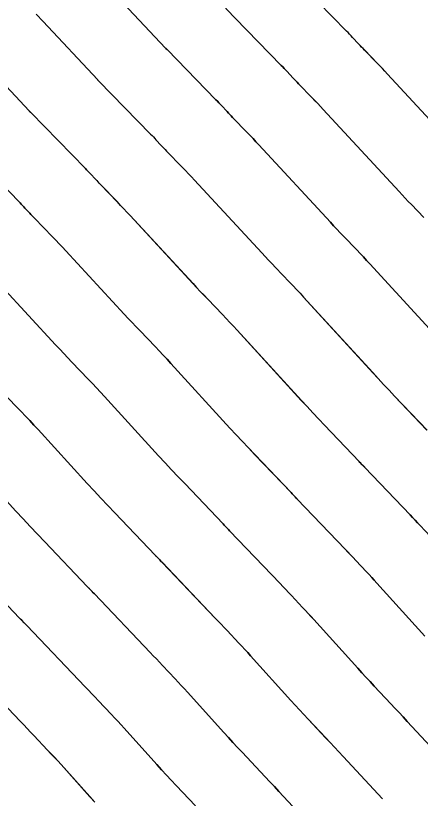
# Model space of a CAD drawing. Extents: x 954385 to 988206, y 1868364 to 1924553.
# Drawn here: x 955968.03 to 955985.12, y 1922937.41 to 1922970.46 of the extents above; entities that cross this region are included whole.
import ezdxf

# ---------------------------------------------------------------- set-up
doc = ezdxf.new("R2010")
doc.units = 0
for name, color, linetype in [('1', 7, 'Continuous'), ('Ex_Major Contours', 7, 'Continuous'), ('Ex_Minor Contours', 7, 'Continuous')]:
    doc.layers.add(name, color=color, linetype=linetype)

msp = doc.modelspace()

# ---------------------------------------------------------------- linework, layer by layer
at = {"layer": '1'}
for points in [[(955974.636, 1922973.195), (955977.246, 1922970.408), (955977.26, 1922970.394), (955977.303, 1922970.35), (955979.249, 1922968.356), (955979.311, 1922968.292), (955979.373, 1922968.228), (955979.434, 1922968.163), (955979.495, 1922968.098), (955979.738, 1922967.838), (955979.798, 1922967.773), (955979.86, 1922967.708), (955979.921, 1922967.644), (955979.983, 1922967.579), (955980.558, 1922966.985), (955980.674, 1922966.865), (955980.789, 1922966.743), (955980.904, 1922966.621), (955981.018, 1922966.499), (955984.223, 1922963.032), (955984.352, 1922962.892), (955984.482, 1922962.754), (955984.613, 1922962.615), (955984.745, 1922962.478), (955985.272, 1922961.93)], [(955971.912, 1922971.702), (955974.363, 1922969.084), (955974.378, 1922969.068), (955974.423, 1922969.022), (955976.491, 1922966.905), (955976.55, 1922966.843), (955976.609, 1922966.782), (955976.668, 1922966.72), (955976.726, 1922966.658), (955976.959, 1922966.408), (955977.017, 1922966.345), (955977.076, 1922966.283), (955977.134, 1922966.222), (955977.194, 1922966.16), (955977.813, 1922965.52), (955977.936, 1922965.393), (955978.058, 1922965.264), (955978.179, 1922965.135), (955978.3, 1922965.006), (955981.322, 1922961.736), (955981.459, 1922961.588), (955981.598, 1922961.441), (955981.737, 1922961.294), (955981.877, 1922961.148), (955982.438, 1922960.565), (955982.577, 1922960.419), (955982.716, 1922960.272), (955982.854, 1922960.124), (955982.991, 1922959.975), (955986.123, 1922956.552)], [(955987.123, 1922964.327), (955983.736, 1922967.992), (955983.629, 1922968.107), (955983.52, 1922968.223), (955983.412, 1922968.337), (955983.302, 1922968.451), (955982.772, 1922968.999), (955982.707, 1922969.065), (955982.643, 1922969.132), (955982.58, 1922969.2), (955982.516, 1922969.268), (955982.264, 1922969.539), (955982.201, 1922969.607), (955982.137, 1922969.674), (955982.073, 1922969.741), (955982.008, 1922969.808), (955980.182, 1922971.678)], [(955968.897, 1922970.517), (955969.187, 1922970.209), (955971.481, 1922967.759), (955971.491, 1922967.748), (955971.502, 1922967.738), (955971.544, 1922967.695), (955973.732, 1922965.453), (955973.789, 1922965.395), (955973.846, 1922965.336), (955973.902, 1922965.276), (955973.957, 1922965.217), (955974.18, 1922964.978), (955974.236, 1922964.918), (955974.292, 1922964.859), (955974.348, 1922964.8), (955974.405, 1922964.741), (955975.069, 1922964.055), (955975.198, 1922963.92), (955975.327, 1922963.785), (955975.454, 1922963.649), (955975.581, 1922963.513), (955978.421, 1922960.441), (955978.567, 1922960.284), (955978.713, 1922960.128), (955978.861, 1922959.972), (955979.009, 1922959.818), (955979.603, 1922959.2), (955979.751, 1922959.046), (955979.898, 1922958.89), (955980.044, 1922958.733), (955980.189, 1922958.576), (955983.11, 1922955.383), (955983.34, 1922955.134), (955983.571, 1922954.885), (955983.803, 1922954.638), (955984.036, 1922954.392), (955985.403, 1922952.959)], [(955985.538, 1922948.485), (955985.112, 1922948.935), (955985.006, 1922949.047), (955984.899, 1922949.16), (955984.792, 1922949.272), (955984.686, 1922949.384), (955982.779, 1922951.382), (955982.738, 1922951.425), (955982.697, 1922951.468), (955982.615, 1922951.553), (955982.574, 1922951.596), (955982.533, 1922951.639), (955981.081, 1922953.161), (955980.833, 1922953.423), (955980.586, 1922953.685), (955980.34, 1922953.949), (955980.096, 1922954.215), (955977.386, 1922957.176), (955977.233, 1922957.343), (955977.079, 1922957.508), (955976.924, 1922957.672), (955976.768, 1922957.836), (955976.141, 1922958.487), (955975.984, 1922958.651), (955975.829, 1922958.815), (955975.674, 1922958.98), (955975.52, 1922959.145), (955972.863, 1922962.02), (955972.73, 1922962.163), (955972.595, 1922962.306), (955972.46, 1922962.448), (955972.325, 1922962.589), (955971.615, 1922963.322), (955971.561, 1922963.378), (955971.508, 1922963.434), (955971.454, 1922963.491), (955971.401, 1922963.548), (955971.189, 1922963.776), (955971.135, 1922963.833), (955971.082, 1922963.889), (955971.028, 1922963.946), (955970.974, 1922964.002), (955968.664, 1922966.367), (955968.642, 1922966.389), (955968.615, 1922966.418), (955968.604, 1922966.429), (955968.598, 1922966.435), (955966.462, 1922968.716)], [(955985.309, 1922944.26), (955983.29, 1922946.498), (955983.179, 1922946.619), (955983.069, 1922946.74), (955982.957, 1922946.86), (955982.845, 1922946.979), (955982.394, 1922947.456), (955982.281, 1922947.575), (955982.168, 1922947.694), (955982.055, 1922947.812), (955981.942, 1922947.931), (955979.923, 1922950.047), (955979.88, 1922950.092), (955979.836, 1922950.137), (955979.749, 1922950.228), (955979.706, 1922950.273), (955979.663, 1922950.319), (955978.125, 1922951.93), (955977.862, 1922952.207), (955977.601, 1922952.486), (955977.341, 1922952.765), (955977.083, 1922953.046), (955974.584, 1922955.777), (955974.423, 1922955.952), (955974.261, 1922956.126), (955974.097, 1922956.299), (955973.933, 1922956.471), (955973.273, 1922957.157), (955973.108, 1922957.329), (955972.944, 1922957.502), (955972.781, 1922957.675), (955972.619, 1922957.85), (955970.145, 1922960.527), (955970.005, 1922960.677), (955969.864, 1922960.827), (955969.723, 1922960.976), (955969.58, 1922961.124), (955968.826, 1922961.903), (955968.775, 1922961.956), (955968.724, 1922962.01), (955968.673, 1922962.064), (955968.622, 1922962.118), (955968.42, 1922962.335), (955968.369, 1922962.389), (955968.318, 1922962.443), (955968.267, 1922962.497), (955968.215, 1922962.55), (955965.785, 1922965.039)], [(955986.148, 1922938.974), (955984.573, 1922940.662), (955984.399, 1922940.849), (955984.224, 1922941.036), (955984.049, 1922941.222), (955983.874, 1922941.408), (955983.174, 1922942.153), (955982.999, 1922942.34), (955982.825, 1922942.527), (955982.653, 1922942.716), (955982.481, 1922942.905), (955980.621, 1922944.965), (955980.505, 1922945.093), (955980.388, 1922945.221), (955980.27, 1922945.348), (955980.151, 1922945.474), (955979.675, 1922945.976), (955979.556, 1922946.102), (955979.437, 1922946.228), (955979.318, 1922946.353), (955979.198, 1922946.478), (955977.067, 1922948.711), (955977.022, 1922948.759), (955976.976, 1922948.807), (955976.884, 1922948.903), (955976.838, 1922948.951), (955976.792, 1922948.998), (955975.17, 1922950.7), (955974.892, 1922950.992), (955974.616, 1922951.286), (955974.342, 1922951.581), (955974.069, 1922951.878), (955971.782, 1922954.377), (955971.613, 1922954.561), (955971.442, 1922954.744), (955971.27, 1922954.926), (955971.098, 1922955.106), (955970.404, 1922955.827), (955970.232, 1922956.008), (955970.06, 1922956.189), (955969.889, 1922956.371), (955969.718, 1922956.554), (955967.426, 1922959.034)], [(955983.526, 1922937.397), (955981.862, 1922939.18), (955981.678, 1922939.378), (955981.494, 1922939.575), (955981.309, 1922939.772), (955981.124, 1922939.969), (955980.384, 1922940.755), (955980.2, 1922940.952), (955980.016, 1922941.15), (955979.834, 1922941.349), (955979.652, 1922941.549), (955977.952, 1922943.433), (955977.83, 1922943.568), (955977.707, 1922943.702), (955977.583, 1922943.835), (955977.458, 1922943.968), (955976.957, 1922944.497), (955976.832, 1922944.63), (955976.706, 1922944.762), (955976.581, 1922944.894), (955976.455, 1922945.026), (955974.212, 1922947.376), (955974.164, 1922947.427), (955974.115, 1922947.477), (955974.019, 1922947.578), (955973.995, 1922947.603), (955973.97, 1922947.628), (955973.946, 1922947.653), (955973.922, 1922947.678), (955972.214, 1922949.469), (955971.922, 1922949.777), (955971.632, 1922950.086), (955971.343, 1922950.397), (955971.056, 1922950.709), (955968.98, 1922952.978), (955968.802, 1922953.171), (955968.624, 1922953.362), (955968.444, 1922953.552), (955968.263, 1922953.742), (955967.536, 1922954.497)], [(955966.177, 1922951.578), (955968.042, 1922949.54), (955968.344, 1922949.213), (955968.647, 1922948.886), (955968.952, 1922948.562), (955969.258, 1922948.239), (955971.052, 1922946.358), (955971.077, 1922946.332), (955971.103, 1922946.305), (955971.128, 1922946.279), (955971.153, 1922946.252), (955971.255, 1922946.147), (955971.28, 1922946.12), (955971.305, 1922946.094), (955971.331, 1922946.067), (955971.356, 1922946.041), (955973.711, 1922943.573), (955973.843, 1922943.434), (955973.975, 1922943.296), (955974.107, 1922943.157), (955974.238, 1922943.018), (955974.764, 1922942.462), (955974.895, 1922942.323), (955975.026, 1922942.183), (955975.155, 1922942.042), (955975.284, 1922941.901), (955976.824, 1922940.194), (955977.015, 1922939.983), (955977.207, 1922939.774), (955977.401, 1922939.565), (955977.595, 1922939.357), (955978.374, 1922938.529), (955978.569, 1922938.322), (955978.764, 1922938.114), (955978.958, 1922937.907), (955979.152, 1922937.699), (955980.904, 1922935.82)], [(955966.303, 1922947.008), (955968.182, 1922945.038), (955968.208, 1922945.01), (955968.235, 1922944.983), (955968.261, 1922944.955), (955968.288, 1922944.927), (955968.394, 1922944.817), (955968.421, 1922944.789), (955968.447, 1922944.761), (955968.474, 1922944.733), (955968.5, 1922944.706), (955970.968, 1922942.12), (955971.106, 1922941.975), (955971.244, 1922941.83), (955971.382, 1922941.684), (955971.52, 1922941.539), (955972.071, 1922940.957), (955972.208, 1922940.811), (955972.345, 1922940.664), (955972.48, 1922940.517), (955972.615, 1922940.368), (955973.996, 1922938.838), (955974.196, 1922938.617), (955974.398, 1922938.397), (955974.601, 1922938.178), (955974.805, 1922937.96), (955975.624, 1922937.089)], [(955971.378, 1922937.251), (955971.167, 1922937.483), (955969.946, 1922938.836), (955969.805, 1922938.991), (955969.664, 1922939.145), (955969.521, 1922939.299), (955969.377, 1922939.451), (955968.801, 1922940.06), (955968.657, 1922940.212), (955968.513, 1922940.364), (955968.369, 1922940.516), (955968.224, 1922940.667), (955965.645, 1922943.37)]]:
    msp.add_lwpolyline(points, dxfattribs=at)
at = {"layer": 'Ex_Major Contours'}
for points in [[(955968.897, 1922970.517), (955969.187, 1922970.209), (955971.481, 1922967.759), (955971.491, 1922967.748), (955971.502, 1922967.737), (955971.529, 1922967.711), (955971.545, 1922967.695), (955973.732, 1922965.453), (955973.789, 1922965.394), (955973.846, 1922965.335), (955973.902, 1922965.276), (955973.957, 1922965.217), (955974.18, 1922964.978), (955974.235, 1922964.918), (955974.291, 1922964.859), (955974.348, 1922964.8), (955974.404, 1922964.741), (955975.069, 1922964.055), (955975.198, 1922963.921), (955975.326, 1922963.785), (955975.454, 1922963.65), (955975.581, 1922963.513), (955978.421, 1922960.441), (955978.567, 1922960.284), (955978.714, 1922960.128), (955978.861, 1922959.973), (955979.009, 1922959.818), (955979.603, 1922959.2), (955979.751, 1922959.046), (955979.898, 1922958.89), (955980.044, 1922958.733), (955980.189, 1922958.576), (955983.11, 1922955.384), (955983.34, 1922955.134), (955983.571, 1922954.885), (955983.803, 1922954.638), (955984.037, 1922954.392), (955985.404, 1922952.959)], [(955980.903, 1922935.819), (955979.151, 1922937.698), (955978.957, 1922937.906), (955978.762, 1922938.114), (955978.568, 1922938.321), (955978.373, 1922938.528), (955977.594, 1922939.357), (955977.399, 1922939.564), (955977.206, 1922939.773), (955977.014, 1922939.982), (955976.823, 1922940.193), (955975.283, 1922941.9), (955975.155, 1922942.042), (955975.025, 1922942.183), (955974.895, 1922942.323), (955974.764, 1922942.462), (955974.239, 1922943.018), (955974.107, 1922943.157), (955973.976, 1922943.296), (955973.844, 1922943.434), (955973.712, 1922943.573), (955971.357, 1922946.041), (955971.306, 1922946.094), (955971.256, 1922946.147), (955971.154, 1922946.253), (955971.104, 1922946.306), (955971.053, 1922946.359), (955969.259, 1922948.239), (955968.952, 1922948.562), (955968.647, 1922948.887), (955968.344, 1922949.213), (955968.043, 1922949.541), (955966.177, 1922951.578)]]:
    msp.add_lwpolyline(points, dxfattribs=at)
at = {"layer": 'Ex_Minor Contours'}
for points in [[(955985.273, 1922961.93), (955984.745, 1922962.478), (955984.614, 1922962.616), (955984.483, 1922962.754), (955984.353, 1922962.893), (955984.223, 1922963.032), (955981.018, 1922966.499), (955980.904, 1922966.622), (955980.789, 1922966.744), (955980.673, 1922966.865), (955980.557, 1922966.986), (955979.982, 1922967.58), (955979.921, 1922967.644), (955979.859, 1922967.708), (955979.798, 1922967.773), (955979.737, 1922967.838), (955979.495, 1922968.098), (955979.434, 1922968.163), (955979.373, 1922968.228), (955979.312, 1922968.292), (955979.25, 1922968.356), (955977.303, 1922970.35), (955977.289, 1922970.365), (955977.265, 1922970.389), (955977.255, 1922970.398), (955977.246, 1922970.408), (955974.636, 1922973.195)], [(955986.124, 1922956.552), (955982.991, 1922959.975), (955982.854, 1922960.124), (955982.716, 1922960.272), (955982.578, 1922960.419), (955982.438, 1922960.565), (955981.877, 1922961.148), (955981.737, 1922961.294), (955981.598, 1922961.441), (955981.46, 1922961.588), (955981.322, 1922961.736), (955978.299, 1922965.006), (955978.179, 1922965.136), (955978.058, 1922965.265), (955977.936, 1922965.393), (955977.813, 1922965.52), (955977.193, 1922966.16), (955977.134, 1922966.222), (955977.075, 1922966.284), (955977.017, 1922966.346), (955976.958, 1922966.408), (955976.726, 1922966.657), (955976.668, 1922966.72), (955976.609, 1922966.782), (955976.55, 1922966.843), (955976.491, 1922966.904), (955974.424, 1922969.022), (955974.409, 1922969.038), (955974.383, 1922969.063), (955974.373, 1922969.073), (955974.363, 1922969.084), (955971.911, 1922971.702)], [(955987.124, 1922964.327), (955983.736, 1922967.992), (955983.628, 1922968.108), (955983.52, 1922968.223), (955983.411, 1922968.337), (955983.302, 1922968.451), (955982.771, 1922968.999), (955982.707, 1922969.066), (955982.643, 1922969.133), (955982.579, 1922969.2), (955982.516, 1922969.268), (955982.264, 1922969.539), (955982.2, 1922969.607), (955982.137, 1922969.674), (955982.073, 1922969.741), (955982.008, 1922969.807), (955980.183, 1922971.678)], [(955966.462, 1922968.716), (955968.598, 1922966.435), (955968.609, 1922966.423), (955968.62, 1922966.412), (955968.649, 1922966.384), (955968.665, 1922966.367), (955970.974, 1922964.001), (955971.028, 1922963.945), (955971.082, 1922963.889), (955971.135, 1922963.833), (955971.189, 1922963.776), (955971.401, 1922963.548), (955971.454, 1922963.491), (955971.507, 1922963.434), (955971.561, 1922963.378), (955971.615, 1922963.322), (955972.324, 1922962.589), (955972.46, 1922962.448), (955972.595, 1922962.306), (955972.729, 1922962.164), (955972.863, 1922962.02), (955975.521, 1922959.146), (955975.674, 1922958.98), (955975.829, 1922958.815), (955975.985, 1922958.651), (955976.141, 1922958.488), (955976.768, 1922957.836), (955976.924, 1922957.672), (955977.079, 1922957.508), (955977.233, 1922957.343), (955977.387, 1922957.176), (955980.097, 1922954.215), (955980.341, 1922953.95), (955980.586, 1922953.686), (955980.833, 1922953.423), (955981.081, 1922953.161), (955982.534, 1922951.639), (955982.575, 1922951.596), (955982.616, 1922951.554), (955982.718, 1922951.447), (955982.759, 1922951.404), (955982.78, 1922951.382), (955984.686, 1922949.384), (955984.793, 1922949.272), (955984.9, 1922949.16), (955985.006, 1922949.047), (955985.113, 1922948.935), (955985.538, 1922948.485)], [(955965.786, 1922965.039), (955968.215, 1922962.55), (955968.267, 1922962.497), (955968.318, 1922962.443), (955968.369, 1922962.389), (955968.42, 1922962.335), (955968.622, 1922962.118), (955968.672, 1922962.064), (955968.723, 1922962.01), (955968.775, 1922961.956), (955968.826, 1922961.903), (955969.58, 1922961.124), (955969.722, 1922960.976), (955969.864, 1922960.827), (955970.005, 1922960.678), (955970.145, 1922960.527), (955972.62, 1922957.85), (955972.782, 1922957.676), (955972.945, 1922957.502), (955973.108, 1922957.329), (955973.273, 1922957.157), (955973.933, 1922956.471), (955974.097, 1922956.299), (955974.261, 1922956.126), (955974.423, 1922955.952), (955974.584, 1922955.777), (955977.083, 1922953.046), (955977.342, 1922952.766), (955977.602, 1922952.486), (955977.863, 1922952.208), (955978.126, 1922951.931), (955979.664, 1922950.319), (955979.707, 1922950.274), (955979.751, 1922950.228), (955979.859, 1922950.115), (955979.902, 1922950.07), (955979.924, 1922950.047), (955981.943, 1922947.931), (955982.056, 1922947.813), (955982.169, 1922947.694), (955982.282, 1922947.575), (955982.394, 1922947.456), (955982.845, 1922946.979), (955982.957, 1922946.86), (955983.068, 1922946.74), (955983.179, 1922946.619), (955983.289, 1922946.498), (955985.308, 1922944.259)], [(955967.426, 1922959.034), (955969.719, 1922956.555), (955969.889, 1922956.371), (955970.06, 1922956.189), (955970.232, 1922956.008), (955970.405, 1922955.827), (955971.098, 1922955.107), (955971.271, 1922954.926), (955971.442, 1922954.744), (955971.613, 1922954.561), (955971.782, 1922954.377), (955974.07, 1922951.878), (955974.342, 1922951.581), (955974.617, 1922951.286), (955974.893, 1922950.992), (955975.17, 1922950.7), (955976.794, 1922948.999), (955976.839, 1922948.951), (955976.885, 1922948.903), (955976.977, 1922948.808), (955977.022, 1922948.76), (955977.068, 1922948.712), (955979.199, 1922946.478), (955979.319, 1922946.353), (955979.438, 1922946.228), (955979.557, 1922946.102), (955979.676, 1922945.977), (955980.151, 1922945.474), (955980.27, 1922945.348), (955980.387, 1922945.221), (955980.504, 1922945.093), (955980.621, 1922944.965), (955982.48, 1922942.904), (955982.651, 1922942.715), (955982.824, 1922942.526), (955982.998, 1922942.339), (955983.172, 1922942.152), (955983.873, 1922941.408), (955984.048, 1922941.222), (955984.223, 1922941.035), (955984.397, 1922940.849), (955984.572, 1922940.662), (955986.147, 1922938.973)], [(955967.537, 1922954.497), (955968.263, 1922953.742), (955968.444, 1922953.553), (955968.624, 1922953.362), (955968.802, 1922953.171), (955968.98, 1922952.978), (955971.056, 1922950.709), (955971.343, 1922950.397), (955971.632, 1922950.086), (955971.922, 1922949.777), (955972.215, 1922949.47), (955973.924, 1922947.679), (955973.972, 1922947.628), (955974.02, 1922947.578), (955974.116, 1922947.477), (955974.164, 1922947.427), (955974.212, 1922947.377), (955976.456, 1922945.026), (955976.581, 1922944.894), (955976.707, 1922944.762), (955976.832, 1922944.63), (955976.957, 1922944.497), (955977.458, 1922943.968), (955977.582, 1922943.835), (955977.706, 1922943.702), (955977.83, 1922943.568), (955977.952, 1922943.433), (955979.651, 1922941.548), (955979.833, 1922941.348), (955980.015, 1922941.149), (955980.198, 1922940.951), (955980.383, 1922940.754), (955981.123, 1922939.968), (955981.308, 1922939.771), (955981.493, 1922939.574), (955981.677, 1922939.377), (955981.861, 1922939.18), (955983.525, 1922937.396)], [(955975.623, 1922937.089), (955974.804, 1922937.959), (955974.6, 1922938.177), (955974.397, 1922938.396), (955974.195, 1922938.616), (955973.995, 1922938.837), (955972.614, 1922940.368), (955972.48, 1922940.516), (955972.344, 1922940.664), (955972.208, 1922940.811), (955972.071, 1922940.957), (955971.52, 1922941.539), (955971.383, 1922941.684), (955971.245, 1922941.83), (955971.107, 1922941.975), (955970.968, 1922942.12), (955968.501, 1922944.706), (955968.448, 1922944.762), (955968.395, 1922944.817), (955968.289, 1922944.928), (955968.236, 1922944.983), (955968.183, 1922945.038), (955966.303, 1922947.008)], [(955971.377, 1922937.25), (955971.166, 1922937.482), (955969.946, 1922938.835), (955969.805, 1922938.991), (955969.663, 1922939.145), (955969.521, 1922939.298), (955969.377, 1922939.451), (955968.802, 1922940.06), (955968.658, 1922940.212), (955968.514, 1922940.364), (955968.369, 1922940.516), (955968.225, 1922940.667), (955965.645, 1922943.371)]]:
    msp.add_lwpolyline(points, dxfattribs=at)

doc.saveas('drawing.dxf')
